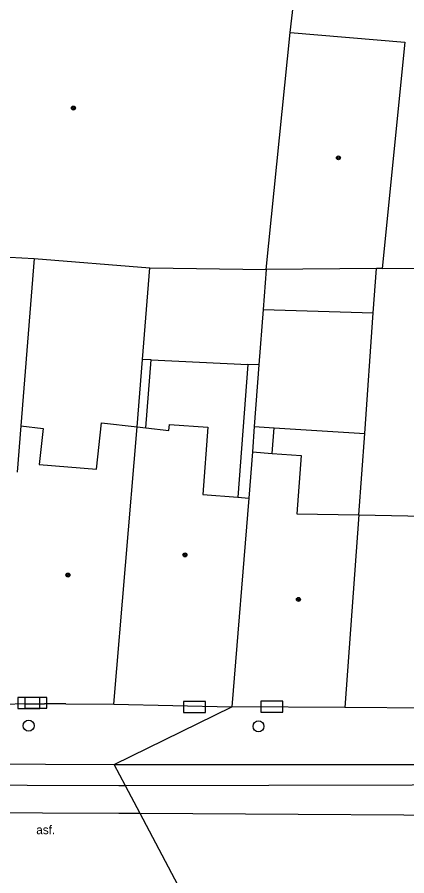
# Model space of a CAD drawing. Extents: x -596229 to -595156, y -1161237 to -1159376.
# Drawn here: x -595340.97 to -595323.22, y -1161031.1 to -1160991.94 of the extents above; entities that cross this region are included whole.
import ezdxf

# ---------------------------------------------------------------- set-up
doc = ezdxf.new("R2010")
doc.units = 0
for name, color, linetype in [('DOP - kresba z DSPS bez souradnic', 7, 'Continuous'), ('DOP - rozhrani ploch obecne', 7, 'Continuous'), ('Level 24', 7, 'Continuous'), ('Level 28', 7, 'Continuous'), ('Level 39', 7, 'Continuous'), ('Specificka linie pasportu komunikaci', 7, 'Continuous'), ('TM - budovy zdene_ betonove - VP', 7, 'Continuous'), ('TM - komunikace - VP', 7, 'Continuous'), ('TM - MHD - osa koleji', 7, 'Continuous'), ('TM - popis povrchu', 7, 'Continuous'), ('TM - rozhrani ploch obecne - NN', 7, 'Continuous'), ('TM - vstup do budovy - zdene_ betonove', 7, 'Continuous')]:
    doc.layers.add(name, color=color, linetype=linetype)

msp = doc.modelspace()

# ---------------------------------------------------------------- linework, layer by layer
at = {"layer": 'DOP - kresba z DSPS bez souradnic'}
for points in [[(-595329.77, -1161005.27), (-595324.75, -1161005.42)], [(-595334.87, -1161007.57), (-595335.27, -1161007.55)], [(-595335.11, -1161010.66), (-595334.87, -1161007.57)], [(-595334.87, -1161007.57), (-595330.46, -1161007.77)], [(-595330.46, -1161007.77), (-595330.92, -1161013.83)], [(-595329.96, -1161007.79), (-595330.46, -1161007.77)], [(-595330.17, -1161010.6), (-595329.26, -1161010.66)], [(-595329.35, -1161011.83), (-595329.26, -1161010.66)], [(-595329.26, -1161010.66), (-595325.14, -1161010.93)]]:
    msp.add_lwpolyline(points, dxfattribs=at)
at = {"layer": 'DOP - rozhrani ploch obecne'}
for points in [[(-595340.19, -1161002.94), (-595340.8, -1161010.58)], [(-595335.27, -1161007.55), (-595334.93, -1161003.36)], [(-595329.63, -1161003.44), (-595329.77, -1161005.27)], [(-595329.77, -1161005.27), (-595329.96, -1161007.79)], [(-595335.51, -1161010.62), (-595335.27, -1161007.55)], [(-595329.96, -1161007.79), (-595330.17, -1161010.6)], [(-595330.17, -1161010.6), (-595330.26, -1161011.76)]]:
    msp.add_lwpolyline(points, dxfattribs=at)
at = {"layer": 'Level 24'}
for points in [[(-595340.938, -1161023.459), (-595339.938, -1161023.459), (-595339.938, -1161022.959), (-595340.938, -1161022.959)], [(-595340.627, -1161023.458), (-595339.627, -1161023.458), (-595339.627, -1161022.958), (-595340.627, -1161022.958)], [(-595333.388, -1161023.649), (-595332.388, -1161023.649), (-595332.388, -1161023.149), (-595333.388, -1161023.149)], [(-595329.867, -1161023.628), (-595328.867, -1161023.628), (-595328.867, -1161023.128), (-595329.867, -1161023.128)]]:
    msp.add_lwpolyline(points, close=True, dxfattribs=at)
at = {"layer": 'Level 28'}
for centre in [(-595340.45, -1161024.25), (-595329.98, -1161024.28)]:
    msp.add_circle(centre, 0.25, dxfattribs=at)
at = {"layer": 'Level 39'}
for centre, radius in [((-595338.41, -1160996.08), 0.09), ((-595338.41, -1160996.08), 0.0398), ((-595326.34, -1160998.35), 0.09), ((-595326.34, -1160998.35), 0.0398), ((-595333.33, -1161016.46), 0.09), ((-595333.33, -1161016.46), 0.0398), ((-595338.66, -1161017.38), 0.09), ((-595338.66, -1161017.38), 0.0398), ((-595328.16, -1161018.49), 0.09), ((-595328.16, -1161018.49), 0.0398)]:
    msp.add_circle(centre, radius, dxfattribs=at)
at = {"layer": 'Specificka linie pasportu komunikaci'}
for points in [[(-595336.55, -1161026.02), (-595331.2, -1161023.39)], [(-595336.03, -1161027), (-595336.55, -1161026.02)], [(-595271.93, -1161027.31), (-595303.41, -1161026.92), (-595336.03, -1161027)], [(-595332.84, -1161033.05), (-595333.5, -1161031.8), (-595335.37, -1161028.25), (-595336.03, -1161027)]]:
    msp.add_lwpolyline(points, dxfattribs=at)
at = {"layer": 'TM - budovy zdene_ betonove - VP'}
for points in [[(-595328.53, -1160992.64), (-595328.31, -1160990.66)], [(-595329.63, -1161003.44), (-595328.53, -1160992.64)], [(-595328.53, -1160992.64), (-595323.32, -1160993.08)], [(-595323.32, -1160993.08), (-595324.34, -1161003.4)], [(-595348.08, -1161002.51), (-595340.19, -1161002.94)], [(-595340.19, -1161002.94), (-595334.93, -1161003.36)], [(-595334.93, -1161003.36), (-595329.63, -1161003.44)], [(-595324.6, -1161003.4), (-595329.63, -1161003.44)], [(-595324.75, -1161005.42), (-595324.6, -1161003.4)], [(-595324.34, -1161003.4), (-595324.6, -1161003.4)], [(-595324.34, -1161003.4), (-595319.71, -1161003.35)], [(-595325.14, -1161010.93), (-595324.75, -1161005.42)], [(-595340.8, -1161010.58), (-595340.97, -1161012.69)], [(-595340.8, -1161010.58), (-595339.79, -1161010.7)], [(-595339.79, -1161010.7), (-595339.97, -1161012.33)], [(-595337.36, -1161012.55), (-595337.13, -1161010.44)], [(-595337.13, -1161010.44), (-595335.51, -1161010.62)], [(-595336.57, -1161023.27), (-595335.51, -1161010.62)], [(-595335.51, -1161010.62), (-595335.11, -1161010.66)], [(-595335.11, -1161010.66), (-595334.06, -1161010.78)], [(-595334.06, -1161010.78), (-595334.03, -1161010.51)], [(-595334.03, -1161010.51), (-595332.29, -1161010.64)], [(-595332.29, -1161010.64), (-595332.52, -1161013.71)], [(-595325.41, -1161014.64), (-595325.14, -1161010.93)], [(-595330.26, -1161011.76), (-595330.42, -1161013.87)], [(-595330.26, -1161011.76), (-595329.35, -1161011.83)], [(-595329.35, -1161011.83), (-595328.03, -1161011.93)], [(-595328.03, -1161011.93), (-595328.23, -1161014.58)], [(-595339.97, -1161012.33), (-595337.36, -1161012.55)], [(-595332.52, -1161013.71), (-595330.92, -1161013.83)], [(-595330.42, -1161013.87), (-595331.2, -1161023.39)], [(-595330.92, -1161013.83), (-595330.42, -1161013.87)], [(-595328.23, -1161014.58), (-595325.41, -1161014.64)], [(-595325.41, -1161014.64), (-595326.04, -1161023.42)], [(-595325.41, -1161014.64), (-595322.44, -1161014.7)], [(-595340.61, -1161023.26), (-595339.72, -1161023.25)], [(-595338.75, -1161023.25), (-595336.57, -1161023.27)], [(-595336.57, -1161023.27), (-595331.2, -1161023.39)], [(-595326.04, -1161023.42), (-595331.2, -1161023.39)], [(-595322.21, -1161023.45), (-595326.04, -1161023.42)]]:
    msp.add_lwpolyline(points, dxfattribs=at)
at = {"layer": 'TM - komunikace - VP'}
for points in [[(-595352.17, -1161025.94), (-595336.55, -1161026.02)], [(-595336.55, -1161026.02), (-595322.21, -1161026.02)]]:
    msp.add_lwpolyline(points, dxfattribs=at)
at = {"layer": 'TM - MHD - osa koleji'}
for points in [[(-595335.37, -1161028.25), (-595336.34, -1161028.25), (-595357.25, -1161028.17)], [(-595303.16, -1161028.43), (-595316.16, -1161028.37), (-595335.37, -1161028.25)]]:
    msp.add_lwpolyline(points, dxfattribs=at)
at = {"layer": 'TM - rozhrani ploch obecne - NN'}
msp.add_lwpolyline([(-595336.03, -1161027), (-595336.34, -1161027), (-595357.24, -1161026.91)], dxfattribs=at)
at = {"layer": 'TM - vstup do budovy - zdene_ betonove'}
for points in [[(-595340.61, -1161023.26), (-595341.53, -1161023.29)], [(-595338.75, -1161023.25), (-595339.72, -1161023.25)]]:
    msp.add_lwpolyline(points, dxfattribs=at)

# ---------------------------------------------------------------- texts
at = {"layer": 'TM - popis povrchu'}
msp.add_text('asf.', height=0.4, rotation=0.1721, dxfattribs=at).set_placement((-595340.1, -1161029.2))

doc.saveas('drawing.dxf')
